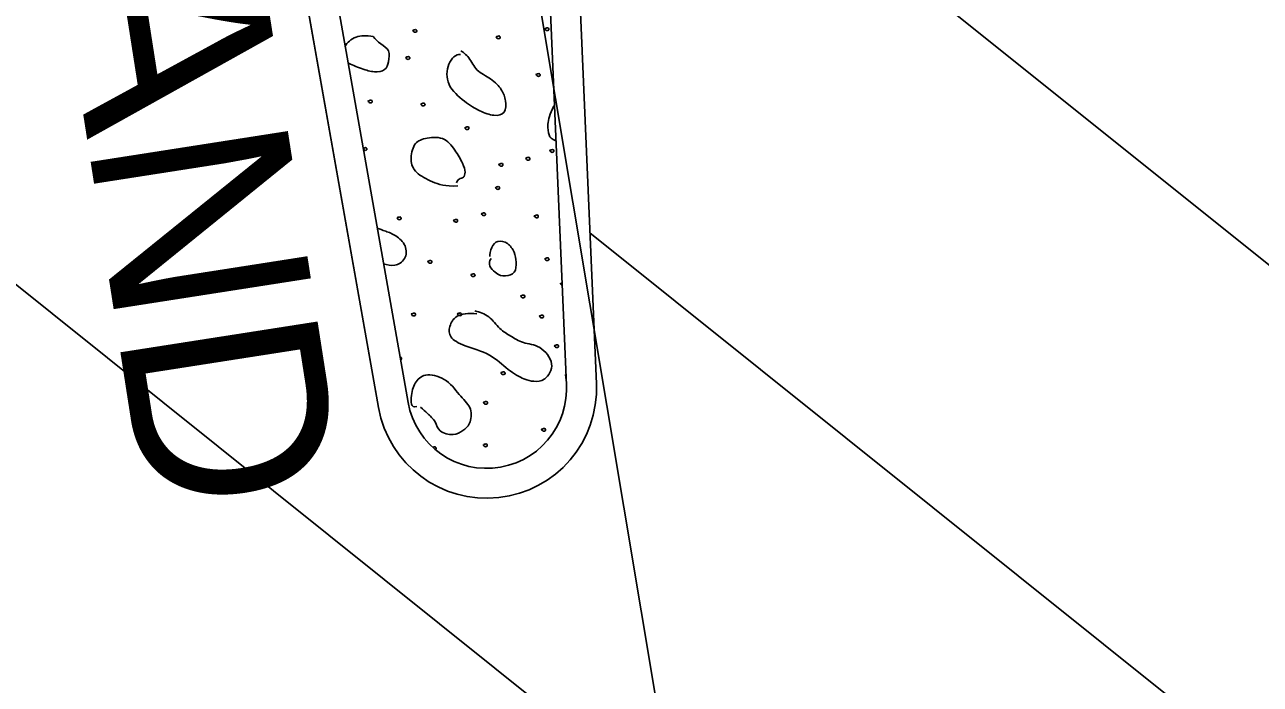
# Model space of a CAD drawing. Extents: x 1762196 to 1766326, y 709922 to 713142.
# Drawn here: x 1763851.58 to 1763882.53, y 712427.07 to 712443.6 of the extents above; entities that cross this region are included whole.
import ezdxf

# ---------------------------------------------------------------- set-up
doc = ezdxf.new("R2010")
doc.units = 0
for name, color, linetype in [('Old_Level_1', 7, 'Continuous'), ('Old_Level_10', 7, 'Continuous'), ('Old_Level_40', 7, 'Continuous'), ('Prop Dimension', 7, 'Continuous'), ('Prop Horizontal Alignment', 7, 'Continuous'), ('Prop Lane Lines', 7, 'Continuous')]:
    doc.layers.add(name, color=color, linetype=linetype)

msp = doc.modelspace()

# ---------------------------------------------------------------- linework, layer by layer
at = {"layer": 'Old_Level_1'}
for p, q in [((1763865.148, 712434.569), (1763863.149, 712480.847)), ((1763853.181, 712479.41), (1763861.181, 712434.134))]:
    msp.add_line(p, q, dxfattribs=at)
msp.add_arc((1763863.15, 712434.482), 2, 190.0204, 10.0204, dxfattribs=at)
at = {"layer": 'Old_Level_10'}
for points in [[(1763861.307, 712443.462), (1763861.288, 712443.443), (1763861.339, 712443.388), (1763861.414, 712443.419), (1763861.388, 712443.478), (1763861.346, 712443.471), (1763861.323, 712443.462), (1763861.311, 712443.455)], [(1763864.615, 712443.509), (1763864.596, 712443.491), (1763864.646, 712443.432), (1763864.724, 712443.464), (1763864.696, 712443.524), (1763864.655, 712443.517), (1763864.632, 712443.508), (1763864.62, 712443.502)], [(1763860.309, 712443.296), (1763860.132, 712443.328), (1763859.862, 712443.324), (1763859.651, 712443.149), (1763859.605, 712443.049)], [(1763859.677, 712442.642), (1763859.737, 712442.599), (1763860.039, 712442.481), (1763860.336, 712442.392), (1763860.63, 712442.446), (1763860.691, 712442.648), (1763860.739, 712442.971), (1763860.491, 712443.102), (1763860.354, 712443.24), (1763860.309, 712443.296)], [(1763863.393, 712443.304), (1763863.373, 712443.286), (1763863.423, 712443.227), (1763863.502, 712443.259), (1763863.474, 712443.318), (1763863.432, 712443.311), (1763863.41, 712443.302), (1763863.398, 712443.297)], [(1763861.13, 712442.786), (1763861.112, 712442.768), (1763861.16, 712442.709), (1763861.238, 712442.742), (1763861.211, 712442.801), (1763861.169, 712442.795), (1763861.146, 712442.786), (1763861.135, 712442.78)], [(1763862.492, 712442.849), (1763862.375, 712442.867), (1763862.155, 712442.646), (1763862.117, 712442.076), (1763862.611, 712441.647), (1763862.975, 712441.424), (1763863.344, 712441.296), (1763863.634, 712441.356), (1763863.634, 712441.704), (1763863.548, 712441.96), (1763863.268, 712442.257), (1763862.87, 712442.428), (1763862.727, 712442.792), (1763862.546, 712442.916), (1763862.505, 712442.937)], [(1763864.397, 712442.362), (1763864.378, 712442.344), (1763864.428, 712442.285), (1763864.506, 712442.316), (1763864.478, 712442.377), (1763864.436, 712442.369), (1763864.414, 712442.36), (1763864.402, 712442.355)], [(1763860.19, 712441.695), (1763860.172, 712441.676), (1763860.22, 712441.621), (1763860.297, 712441.65), (1763860.272, 712441.709), (1763860.23, 712441.703), (1763860.207, 712441.693), (1763860.195, 712441.687)], [(1763861.513, 712441.619), (1763861.494, 712441.601), (1763861.543, 712441.545), (1763861.62, 712441.577), (1763861.594, 712441.633), (1763861.552, 712441.629), (1763861.529, 712441.62), (1763861.517, 712441.613)], [(1763864.831, 712441.559), (1763864.722, 712441.35), (1763864.664, 712441.085), (1763864.699, 712440.804), (1763864.776, 712440.734), (1763864.884, 712440.683)], [(1763862.613, 712441.027), (1763862.594, 712441.01), (1763862.645, 712440.951), (1763862.72, 712440.984), (1763862.695, 712441.044), (1763862.653, 712441.037), (1763862.63, 712441.028), (1763862.619, 712441.022)], [(1763862.425, 712439.555), (1763862.106, 712439.543), (1763861.79, 712439.647), (1763861.343, 712439.883), (1763861.22, 712440.195), (1763861.32, 712440.638), (1763861.569, 712440.754), (1763862.082, 712440.809), (1763862.358, 712440.455), (1763862.57, 712440.104), (1763862.623, 712439.89), (1763862.579, 712439.751), (1763862.452, 712439.749), (1763862.399, 712439.67), (1763862.391, 712439.637)], [(1763860.056, 712440.505), (1763860.056, 712440.505), (1763860.055, 712440.505), (1763860.055, 712440.505)], [(1763860.059, 712440.481), (1763860.072, 712440.466), (1763860.101, 712440.437), (1763860.165, 712440.461), (1763860.137, 712440.521), (1763860.095, 712440.513), (1763860.073, 712440.504), (1763860.061, 712440.498)], [(1763864.74, 712440.457), (1763864.721, 712440.44), (1763864.773, 712440.381), (1763864.847, 712440.414), (1763864.822, 712440.474), (1763864.78, 712440.466), (1763864.757, 712440.456), (1763864.745, 712440.45)], [(1763863.463, 712440.112), (1763863.444, 712440.094), (1763863.495, 712440.035), (1763863.571, 712440.067), (1763863.545, 712440.128), (1763863.503, 712440.12), (1763863.48, 712440.111), (1763863.468, 712440.105)], [(1763864.137, 712440.263), (1763864.118, 712440.245), (1763864.167, 712440.186), (1763864.246, 712440.218), (1763864.218, 712440.279), (1763864.176, 712440.272), (1763864.153, 712440.263), (1763864.142, 712440.257)], [(1763863.38, 712439.529), (1763863.36, 712439.512), (1763863.411, 712439.454), (1763863.488, 712439.485), (1763863.462, 712439.544), (1763863.42, 712439.538), (1763863.397, 712439.528), (1763863.385, 712439.522)], [(1763860.913, 712438.769), (1763860.893, 712438.752), (1763860.944, 712438.693), (1763861.02, 712438.726), (1763860.995, 712438.785), (1763860.953, 712438.778), (1763860.93, 712438.769), (1763860.919, 712438.763)], [(1763863.028, 712438.872), (1763863.008, 712438.855), (1763863.058, 712438.795), (1763863.137, 712438.828), (1763863.109, 712438.886), (1763863.068, 712438.88), (1763863.045, 712438.871), (1763863.033, 712438.865)], [(1763864.348, 712438.818), (1763864.329, 712438.801), (1763864.379, 712438.742), (1763864.458, 712438.774), (1763864.431, 712438.833), (1763864.389, 712438.827), (1763864.366, 712438.818), (1763864.354, 712438.811)], [(1763860.568, 712437.602), (1763860.653, 712437.583), (1763860.847, 712437.525), (1763861.135, 712437.703), (1763861.154, 712438.072), (1763860.872, 712438.332), (1763860.614, 712438.421), (1763860.464, 712438.476), (1763860.41, 712438.497)], [(1763862.326, 712438.71), (1763862.306, 712438.693), (1763862.357, 712438.633), (1763862.435, 712438.665), (1763862.408, 712438.724), (1763862.367, 712438.717), (1763862.344, 712438.708), (1763862.332, 712438.702)], [(1763863.264, 712437.736), (1763863.149, 712437.617), (1763863.372, 712437.33), (1763863.623, 712437.281), (1763863.882, 712437.364), (1763863.893, 712437.652), (1763863.858, 712437.901), (1763863.683, 712438.142), (1763863.41, 712438.211), (1763863.263, 712438.025), (1763863.221, 712437.844), (1763863.227, 712437.785)], [(1763861.686, 712437.679), (1763861.667, 712437.662), (1763861.715, 712437.602), (1763861.795, 712437.634), (1763861.767, 712437.694), (1763861.725, 712437.687), (1763861.703, 712437.678), (1763861.691, 712437.672)], [(1763864.618, 712437.746), (1763864.6, 712437.728), (1763864.648, 712437.672), (1763864.727, 712437.702), (1763864.7, 712437.762), (1763864.657, 712437.755), (1763864.634, 712437.746), (1763864.623, 712437.74)], [(1763862.765, 712437.345), (1763862.746, 712437.327), (1763862.796, 712437.269), (1763862.873, 712437.301), (1763862.848, 712437.359), (1763862.805, 712437.354), (1763862.782, 712437.345), (1763862.769, 712437.339)], [(1763864.998, 712437.12), (1763864.982, 712437.105), (1763865.016, 712437.078), (1763865.04, 712437.068)], [(1763865.038, 712437.128), (1763865.026, 712437.123), (1763865.015, 712437.118), (1763865.003, 712437.113)], [(1763864.01, 712436.812), (1763863.991, 712436.794), (1763864.04, 712436.737), (1763864.118, 712436.769), (1763864.091, 712436.827), (1763864.049, 712436.821), (1763864.026, 712436.812), (1763864.014, 712436.806)], [(1763861.274, 712436.362), (1763861.254, 712436.344), (1763861.304, 712436.283), (1763861.382, 712436.317), (1763861.354, 712436.378), (1763861.313, 712436.37), (1763861.29, 712436.362), (1763861.278, 712436.356)], [(1763862.904, 712436.356), (1763862.682, 712436.377), (1763862.354, 712436.325), (1763862.206, 712436.036), (1763862.193, 712435.759), (1763862.555, 712435.549), (1763863.267, 712435.358), (1763863.678, 712434.931), (1763864.128, 712434.69), (1763864.308, 712434.658), (1763864.608, 712434.651), (1763864.89, 712435.096), (1763864.484, 712435.584), (1763864.047, 712435.602), (1763863.745, 712435.804), (1763863.474, 712435.952), (1763863.218, 712436.314), (1763862.977, 712436.395), (1763862.852, 712436.424)], [(1763862.426, 712436.365), (1763862.407, 712436.347), (1763862.456, 712436.29), (1763862.535, 712436.319), (1763862.507, 712436.38), (1763862.465, 712436.373), (1763862.443, 712436.363), (1763862.431, 712436.357)], [(1763864.482, 712436.309), (1763864.462, 712436.291), (1763864.513, 712436.234), (1763864.59, 712436.265), (1763864.565, 712436.324), (1763864.522, 712436.317), (1763864.499, 712436.308), (1763864.487, 712436.302)], [(1763864.858, 712435.566), (1763864.84, 712435.548), (1763864.889, 712435.492), (1763864.967, 712435.522), (1763864.941, 712435.581), (1763864.898, 712435.576), (1763864.874, 712435.566), (1763864.863, 712435.56)], [(1763860.992, 712435.199), (1763861.005, 712435.203), (1763861.029, 712435.216), (1763861.009, 712435.266), (1763860.987, 712435.266), (1763860.981, 712435.265)], [(1763861.397, 712434.03), (1763861.245, 712433.974), (1763861.248, 712434.348), (1763861.353, 712434.666), (1763861.628, 712434.887), (1763862.177, 712434.723), (1763862.503, 712434.254), (1763862.801, 712433.992), (1763862.742, 712433.559), (1763862.556, 712433.437), (1763862.335, 712433.282), (1763861.923, 712433.395), (1763861.893, 712433.652), (1763861.649, 712433.873), (1763861.57, 712433.947), (1763861.488, 712434.017)], [(1763863.517, 712434.89), (1763863.498, 712434.872), (1763863.547, 712434.812), (1763863.626, 712434.845), (1763863.599, 712434.904), (1763863.557, 712434.898), (1763863.534, 712434.89), (1763863.522, 712434.884)], [(1763863.079, 712434.146), (1763863.06, 712434.128), (1763863.111, 712434.071), (1763863.187, 712434.102), (1763863.162, 712434.161), (1763863.119, 712434.155), (1763863.096, 712434.146), (1763863.085, 712434.14)], [(1763864.531, 712433.472), (1763864.512, 712433.455), (1763864.562, 712433.395), (1763864.639, 712433.428), (1763864.611, 712433.488), (1763864.571, 712433.479), (1763864.547, 712433.472), (1763864.536, 712433.466)], [(1763861.858, 712432.957), (1763861.87, 712432.96), (1763861.899, 712432.974), (1763861.871, 712433.025), (1763861.832, 712433.019), (1763861.812, 712433.011), (1763861.803, 712433.007)], [(1763863.072, 712433.083), (1763863.053, 712433.065), (1763863.104, 712433.006), (1763863.179, 712433.039), (1763863.154, 712433.098), (1763863.112, 712433.091), (1763863.089, 712433.082), (1763863.078, 712433.076)]]:
    msp.add_open_spline(points, degree=3, dxfattribs=at)
at = {"layer": 'Old_Level_40'}
for p, q in [((1763865.898, 712434.601), (1763864.884, 712458.065)), ((1763856.44, 712456.654), (1763860.442, 712434.004)), ((1763865.161, 712451.652), (1763894.446, 712428.201)), ((1763839.549, 712446.54), (1763908.671, 712391.188)), ((1763865.734, 712438.382), (1763911.005, 712402.13))]:
    msp.add_line(p, q, dxfattribs=at)
msp.add_arc((1763863.15, 712434.482), 2.75, 190.0204, 2.4741, dxfattribs=at)
at = {"layer": 'Prop Horizontal Alignment'}
msp.add_line((1763870.464, 712408.304), (1763783.92, 712926.058), dxfattribs=at)
at = {"layer": 'Prop Lane Lines'}
for p, q in [((1763865.898, 712434.601), (1763863.796, 712483.23)), ((1763860.442, 712434.004), (1763852.09, 712481.274))]:
    msp.add_line(p, q, dxfattribs=at)
msp.add_arc((1763863.15, 712434.482), 2.75, 190.0204, 2.4741, dxfattribs=at)

# ---------------------------------------------------------------- texts
at = {"layer": 'Prop Dimension'}
msp.add_text('CONC. ISLAND', height=5, rotation=278.8762, dxfattribs=at).set_placement((1763847.297, 712478.145))

doc.saveas('drawing.dxf')
